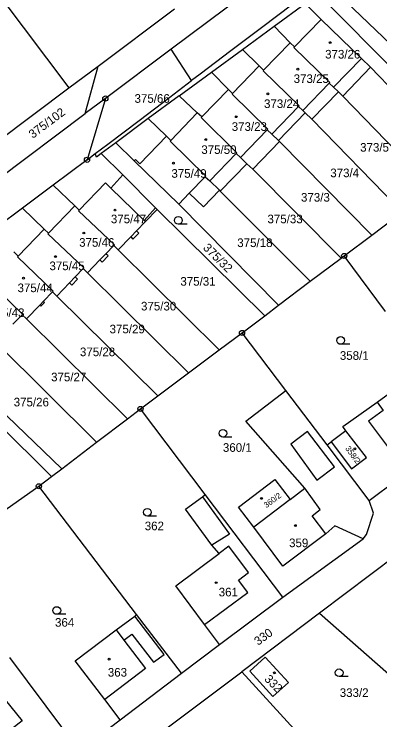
# Model space of a CAD drawing. Extents: x -737240 to -735272, y -1119606 to -1117878.
# Drawn here: x -736989.2 to -736917.1, y -1118456.3 to -1118317 of the extents above; entities that cross this region are included whole.
import ezdxf

# ---------------------------------------------------------------- set-up
doc = ezdxf.new("R2010")
doc.units = 0
for name, color, linetype in [('Level 1', 7, 'Continuous'), ('Level 18', 7, 'Continuous'), ('Level 19', 7, 'Continuous'), ('Level 25', 7, 'Continuous'), ('Level 4', 7, 'Continuous')]:
    doc.layers.add(name, color=color, linetype=linetype)

msp = doc.modelspace()

# ---------------------------------------------------------------- linework, layer by layer
at = {"layer": 'Level 1'}
for p, q in [((-736999.45, -1118303.57), (-736978.46, -1118331.58)), ((-736929.3, -1118313.03), (-736897.68, -1118344.81)), ((-736937.95, -1118319.4), (-736931.85, -1118314.93)), ((-736928.67, -1118318.05), (-736931.85, -1118314.93)), ((-736914.92, -1118323), (-736923.81, -1118314.54)), ((-736972.69, -1118327.26), (-736957.63, -1118315.98)), ((-736920.68, -1118325.74), (-736928.67, -1118318.05)), ((-736944.18, -1118323.97), (-736937.95, -1118319.4)), ((-736937.95, -1118319.4), (-736934.79, -1118322.65)), ((-736934.79, -1118322.65), (-736933.91, -1118323.49)), ((-736958.26, -1118323.95), (-736971.24, -1118333.67)), ((-736954.23, -1118330.14), (-736958.26, -1118323.95)), ((-736950.28, -1118328.45), (-736944.18, -1118323.97)), ((-736944.18, -1118323.97), (-736940.88, -1118327.25)), ((-736918.9, -1118327.46), (-736920.68, -1118325.74)), ((-736978.46, -1118331.58), (-736972.69, -1118327.26)), ((-736975.22, -1118336.65), (-736972.69, -1118327.26)), ((-736940.88, -1118327.25), (-736940.02, -1118328.09)), ((-736924.41, -1118333.18), (-736918.9, -1118327.46)), ((-736918.9, -1118327.46), (-736900.45, -1118346.92)), ((-736956.66, -1118333.12), (-736950.28, -1118328.45)), ((-736950.28, -1118328.45), (-736946.97, -1118331.87)), ((-736999.29, -1118347.19), (-736978.46, -1118331.58)), ((-736927.06, -1118330.62), (-736926.2, -1118331.45)), ((-736926.2, -1118331.45), (-736925.27, -1118332.35)), ((-736956.66, -1118333.12), (-736962.77, -1118337.61)), ((-736953.1, -1118336.49), (-736956.66, -1118333.12)), ((-736946.97, -1118331.87), (-736946.13, -1118332.7)), ((-736930.51, -1118337.77), (-736925.27, -1118332.35)), ((-736925.27, -1118332.35), (-736924.41, -1118333.18)), ((-736971.24, -1118333.67), (-736975.22, -1118336.65)), ((-736971.24, -1118333.67), (-736974.86, -1118345.75)), ((-736924.41, -1118333.18), (-736906.62, -1118351.59)), ((-736933.15, -1118335.22), (-736932.3, -1118336.05)), ((-736995.7, -1118351.99), (-736975.22, -1118336.65)), ((-736952.24, -1118337.31), (-736953.1, -1118336.49)), ((-736937.11, -1118341.96), (-736931.83, -1118336.5)), ((-736932.3, -1118336.05), (-736931.83, -1118336.5)), ((-736931.83, -1118336.5), (-736930.51, -1118337.77)), ((-736962.77, -1118337.61), (-736969.17, -1118342.44)), ((-736962.77, -1118337.61), (-736959.21, -1118341.1)), ((-736930.51, -1118337.77), (-736912.65, -1118356.11)), ((-736939.29, -1118339.86), (-736938.43, -1118340.68)), ((-736959.21, -1118341.1), (-736958.35, -1118341.93)), ((-736938.43, -1118340.68), (-736937.11, -1118341.96)), ((-736969.17, -1118342.44), (-736972.04, -1118344.53)), ((-736969.17, -1118342.44), (-736965.57, -1118345.97)), ((-736942.17, -1118347.63), (-736936.9, -1118342.17)), ((-736936.9, -1118342.17), (-736937.11, -1118341.96)), ((-736936.9, -1118342.17), (-736918.68, -1118360.64)), ((-736974.86, -1118345.75), (-736973.24, -1118344.54)), ((-736967.82, -1118348.75), (-736972.04, -1118344.53)), ((-736944.56, -1118345.32), (-736945.42, -1118344.49)), ((-736943.32, -1118346.52), (-736944.56, -1118345.32)), ((-736974.86, -1118345.75), (-736981.53, -1118350.74)), ((-736965.57, -1118345.97), (-736956.73, -1118354.48)), ((-736948.56, -1118351.95), (-736943.32, -1118346.52)), ((-736942.17, -1118347.63), (-736943.32, -1118346.52)), ((-736924.71, -1118365.16), (-736942.17, -1118347.63)), ((-736961.35, -1118355.22), (-736967.82, -1118348.75)), ((-736951.52, -1118349.09), (-736950.66, -1118349.92)), ((-736981.53, -1118350.74), (-736987.62, -1118355.3)), ((-736981.53, -1118350.74), (-736977.27, -1118354.85)), ((-736950.66, -1118349.92), (-736948.74, -1118351.78)), ((-736956.73, -1118354.48), (-736954.69, -1118352.37)), ((-736948.74, -1118351.78), (-736948.56, -1118351.95)), ((-736948.56, -1118351.95), (-736930.84, -1118369.72)), ((-736987.62, -1118355.3), (-736993.63, -1118359.8)), ((-736987.62, -1118355.3), (-736983.34, -1118359.42)), ((-736977.27, -1118354.85), (-736976.41, -1118355.68)), ((-736961.01, -1118355.56), (-736961.35, -1118355.22)), ((-736937.07, -1118374.45), (-736956.73, -1118354.48)), ((-736963.32, -1118357.94), (-736961.01, -1118355.56)), ((-736961.01, -1118355.56), (-736939.81, -1118376.54)), ((-736965.09, -1118359.76), (-736963.32, -1118357.94)), ((-736918.68, -1118360.64), (-736914.3, -1118357.35)), ((-736983.34, -1118359.42), (-736982.49, -1118360.26)), ((-736968.74, -1118363.52), (-736966.25, -1118360.96)), ((-736924.12, -1118364.72), (-736918.68, -1118360.64)), ((-736971.14, -1118364.29), (-736969.6, -1118362.69)), ((-736969.6, -1118362.69), (-736968.74, -1118363.52)), ((-736968.74, -1118363.52), (-736948.77, -1118383.27)), ((-736989.33, -1118363.93), (-736988.48, -1118364.76)), ((-736924.71, -1118365.16), (-736924.12, -1118364.72)), ((-736916, -1118375.67), (-736924.12, -1118364.72)), ((-736974.77, -1118368.07), (-736972.31, -1118365.51)), ((-736977.18, -1118368.84), (-736975.64, -1118367.23)), ((-736975.64, -1118367.23), (-736974.77, -1118368.07)), ((-736974.77, -1118368.07), (-736954.83, -1118387.81)), ((-736980.82, -1118372.63), (-736978.34, -1118370.05)), ((-736937.07, -1118374.45), (-736930.84, -1118369.72)), ((-736983.47, -1118373.67), (-736981.68, -1118371.8)), ((-736981.68, -1118371.8), (-736980.82, -1118372.63)), ((-736980.82, -1118372.63), (-736960.88, -1118392.34)), ((-736986.83, -1118377.16), (-736984.19, -1118374.41)), ((-736939.81, -1118376.54), (-736937.07, -1118374.45)), ((-736989.48, -1118378.18), (-736987.69, -1118376.33)), ((-736987.69, -1118376.33), (-736986.83, -1118377.16)), ((-736986.83, -1118377.16), (-736966.9, -1118396.87)), ((-736944.28, -1118379.91), (-736939.81, -1118376.54)), ((-736948.77, -1118383.27), (-736944.28, -1118379.91)), ((-736935.64, -1118391.29), (-736944.28, -1118379.91)), ((-736992.88, -1118381.72), (-736972.96, -1118401.48)), ((-736954.83, -1118387.81), (-736948.77, -1118383.27)), ((-737003.07, -1118387.26), (-736981.84, -1118408.25)), ((-736979.85, -1118406.73), (-737000.02, -1118387.41)), ((-736960.88, -1118392.34), (-736954.83, -1118387.81)), ((-736927.5, -1118402.01), (-736935.64, -1118391.29)), ((-736964.32, -1118394.91), (-736960.88, -1118392.34)), ((-736966.9, -1118396.87), (-736964.32, -1118394.91)), ((-736951.57, -1118411.77), (-736964.32, -1118394.91)), ((-736972.96, -1118401.48), (-736966.9, -1118396.87)), ((-736923.79, -1118399.2), (-736926.7, -1118401.41)), ((-736919.2, -1118412.94), (-736903.3, -1118401.09)), ((-736979.85, -1118406.73), (-736972.96, -1118401.48)), ((-736927.5, -1118402.01), (-736926.7, -1118401.41)), ((-736919.2, -1118412.94), (-736927.5, -1118402.01)), ((-736981.84, -1118408.25), (-736979.85, -1118406.73)), ((-736984.36, -1118410.16), (-736981.84, -1118408.25)), ((-736965.09, -1118435.44), (-736984.36, -1118410.16)), ((-736934.79, -1118412.78), (-736931.86, -1118410.55)), ((-736952.08, -1118412.23), (-736951.57, -1118411.77)), ((-736936.25, -1118432.03), (-736951.57, -1118411.77)), ((-736934.79, -1118412.78), (-736941.96, -1118418.26)), ((-736936.25, -1118432.03), (-736920.41, -1118420.54)), ((-736948.82, -1118423.44), (-736950.25, -1118421.8)), ((-736913.81, -1118423.79), (-736929.02, -1118435.23)), ((-736948.72, -1118441.4), (-736936.25, -1118432.03)), ((-736969.11, -1118438.52), (-736965.45, -1118435.77)), ((-736965.45, -1118435.77), (-736965.09, -1118435.44)), ((-736956.24, -1118447.04), (-736965.09, -1118435.44)), ((-736929.02, -1118435.23), (-736944.35, -1118446.76)), ((-736929.02, -1118435.23), (-736908.47, -1118453.26)), ((-736948.72, -1118441.4), (-736951.66, -1118437.46)), ((-736956.24, -1118447.04), (-736948.72, -1118441.4)), ((-736979.45, -1118458.24), (-736990.06, -1118443.96)), ((-736968.31, -1118456.22), (-736956.24, -1118447.04)), ((-736964.62, -1118461.95), (-736944.35, -1118446.76)), ((-736944.35, -1118446.76), (-736930.57, -1118461.8)), ((-736968.31, -1118456.22), (-736971.37, -1118452.22))]:
    msp.add_line(p, q, dxfattribs=at)
for points in [[(-736875, -1118261.5), (-736892.05, -1118274.35), (-736933.2, -1118305.18), (-736958.26, -1118323.95)], [(-736870.36, -1118266.74), (-736874.61, -1118269.96), (-736880.65, -1118274.52), (-736886.84, -1118279.2), (-736892.27, -1118283.31), (-736898.46, -1118287.98), (-736904.5, -1118292.55), (-736910.54, -1118297.11), (-736916.59, -1118301.68), (-736922.63, -1118306.25), (-736928.81, -1118310.93), (-736934.25, -1118315.04), (-736940.43, -1118319.71), (-736946.48, -1118324.28), (-736952.51, -1118328.85), (-736954.23, -1118330.14)], [(-736933.91, -1118323.49), (-736934.04, -1118323.62), (-736926.93, -1118330.49), (-736927.06, -1118330.62)], [(-736940.02, -1118328.09), (-736940.14, -1118328.22), (-736933.03, -1118335.09), (-736933.15, -1118335.22)], [(-736973.24, -1118344.54), (-736970.78, -1118342.65), (-736964.6, -1118337.98), (-736958.55, -1118333.41), (-736954.23, -1118330.14)], [(-736946.13, -1118332.7), (-736946.25, -1118332.83), (-736939.16, -1118339.73), (-736939.29, -1118339.86)], [(-736945.42, -1118344.49), (-736945.3, -1118344.36), (-736952.37, -1118337.44), (-736952.24, -1118337.31)], [(-736958.35, -1118341.93), (-736958.47, -1118342.06), (-736951.4, -1118348.96), (-736951.52, -1118349.09)], [(-736972.04, -1118344.53), (-736972.96, -1118345.22), (-736973.24, -1118344.54)], [(-736954.69, -1118352.37), (-736951.91, -1118355.06), (-736948.74, -1118351.78)], [(-736976.41, -1118355.68), (-736976.54, -1118355.83), (-736969.46, -1118362.54), (-736969.6, -1118362.69)], [(-736982.49, -1118360.26), (-736982.59, -1118360.38), (-736975.5, -1118367.1), (-736975.64, -1118367.23)], [(-736966.25, -1118360.96), (-736965.8, -1118361.4), (-736964.64, -1118360.2), (-736965.09, -1118359.76)], [(-736988.48, -1118364.76), (-736988.6, -1118364.89), (-736981.54, -1118371.66), (-736981.68, -1118371.8)], [(-736972.31, -1118365.51), (-736971.85, -1118365.95), (-736970.67, -1118364.73), (-736971.14, -1118364.29)], [(-736930.84, -1118369.72), (-736928.8, -1118368.16), (-736924.71, -1118365.16)], [(-736994.51, -1118369.32), (-736994.65, -1118369.46), (-736987.56, -1118376.19), (-736987.69, -1118376.33)], [(-736978.34, -1118370.05), (-736977.88, -1118370.49), (-736976.72, -1118369.29), (-736977.18, -1118368.84)], [(-736984.19, -1118374.41), (-736983.95, -1118374.64), (-736983.23, -1118373.9), (-736983.47, -1118373.67)], [(-736917.59, -1118393.6), (-736912.02, -1118389.49), (-736905.11, -1118398.68)], [(-736931.86, -1118410.55), (-736943.53, -1118397.29), (-736935.64, -1118391.29)], [(-736923.79, -1118399.2), (-736924.4, -1118398.4), (-736917.59, -1118393.6)], [(-736926.7, -1118401.41), (-736922.65, -1118406.73), (-736919.73, -1118404.51), (-736923.79, -1118399.2)], [(-736941.96, -1118418.26), (-736945, -1118414.27), (-736937.8, -1118408.84), (-736934.79, -1118412.78)], [(-736990.89, -1118414.78), (-736990.62, -1118414.58), (-736984.36, -1118410.16)], [(-736950.25, -1118421.8), (-736955.45, -1118414.66), (-736952.08, -1118412.23)], [(-736920.41, -1118420.54), (-736919.71, -1118419.66), (-736918.36, -1118415.46), (-736919.2, -1118412.94)], [(-736920.41, -1118420.54), (-736925.97, -1118418), (-736927.75, -1118419.53)], [(-736927.75, -1118419.53), (-736936.2, -1118425.9), (-736941.96, -1118418.26)], [(-736951.66, -1118437.46), (-736957.33, -1118429.8), (-736948.82, -1118423.44)], [(-736971.37, -1118452.22), (-736977.23, -1118444.61), (-736969.11, -1118438.52)], [(-736938.22, -1118451.66), (-736942.74, -1118446.62), (-736939.7, -1118443.85), (-736935.13, -1118448.85), (-736938.22, -1118451.66)], [(-736979.45, -1118458.24), (-736977.57, -1118459.56), (-736975.27, -1118460.32), (-736972.91, -1118459.71), (-736968.31, -1118456.22)]]:
    msp.add_lwpolyline(points, dxfattribs=at)
at = {"layer": 'Level 25'}
for p, q in [((-736955.078, -1118358.46), (-736956.86, -1118358.46)), ((-736923.028, -1118382.16), (-736924.81, -1118382.16)), ((-736946.268, -1118400.46), (-736948.05, -1118400.46)), ((-736961.178, -1118416.04), (-736962.96, -1118416.04)), ((-736979.038, -1118435.43), (-736980.82, -1118435.43)), ((-736923.338, -1118447.72), (-736925.12, -1118447.72))]:
    msp.add_line(p, q, dxfattribs=at)
for centre, major_axis, ratio in [((-736926.89, -1118322.64), (0.18, 0), 0.9848078), ((-736933.27, -1118327.88), (0.18, 0), 0.9848078), ((-736939.16, -1118332.74), (0.18, 0), 0.9848078), ((-736971.24, -1118333.67), (0.516, 0), 0.9848078), ((-736971.24, -1118333.67), (0.0375, 0), 0.9848078), ((-736945.42, -1118337.26), (0.18, 0), 0.9848078), ((-736951.44, -1118341.77), (0.18, 0), 0.9848078), ((-736974.86, -1118345.75), (0.516, 0), 0.9848078), ((-736974.86, -1118345.75), (0.0375, 0), 0.9848078), ((-736957.82, -1118346.41), (0.18, 0), 0.9848078), ((-736969.34, -1118355.68), (0.18, 0), 0.9848078), ((-736956.86, -1118357.704), (0.764, 0), 0.9894236), ((-736975.48, -1118360.2), (0.18, 0), 0.9848078), ((-736981.08, -1118364.86), (0.18, 0), 0.9848078), ((-736924.12, -1118364.72), (0.516, 0), 0.9848078), ((-736924.12, -1118364.72), (0.0375, 0), 0.9848078), ((-736987.38, -1118369.1), (0.18, 0), 0.9848078), ((-736944.28, -1118379.91), (0.516, 0), 0.9848078), ((-736944.28, -1118379.91), (0.0375, 0), 0.9848078), ((-736924.81, -1118381.404), (0.764, 0), 0.9894236), ((-736964.32, -1118394.91), (0.516, 0), 0.9848078), ((-736964.32, -1118394.91), (0.0375, 0), 0.9848078), ((-736948.05, -1118399.704), (0.764, 0), 0.9894236), ((-736922, -1118402.77), (0.18, 0), 0.9848078), ((-736984.36, -1118410.16), (0.516, 0), 0.9848078), ((-736984.36, -1118410.16), (0.0375, 0), 0.9848078), ((-736940.44, -1118412.56), (0.18, 0), 0.9848078), ((-736962.96, -1118415.284), (0.764, 0), 0.9894236), ((-736933.75, -1118417.92), (0.18, 0), 0.9848078), ((-736949.37, -1118429.18), (0.18, 0), 0.9848078), ((-736980.82, -1118434.674), (0.764, 0), 0.9894236), ((-736970.52, -1118444.28), (0.18, 0), 0.9848078), ((-736937.88, -1118446.98), (-0.095, 0.153), 0.9848078), ((-736925.12, -1118446.964), (0.764, 0), 0.9894236)]:
    msp.add_ellipse(centre, major_axis=major_axis, ratio=ratio, dxfattribs=at)
at = {"layer": 'Level 4'}
for p, q in [((-736928.67, -1118318.05), (-736933.91, -1118323.49)), ((-736934.79, -1118322.65), (-736940.02, -1118328.09)), ((-736926.2, -1118331.45), (-736920.68, -1118325.74)), ((-736940.88, -1118327.25), (-736946.13, -1118332.7)), ((-736932.3, -1118336.05), (-736927.06, -1118330.62)), ((-736952.24, -1118337.31), (-736946.97, -1118331.87)), ((-736938.43, -1118340.68), (-736933.15, -1118335.22)), ((-736958.35, -1118341.93), (-736953.1, -1118336.49)), ((-736944.56, -1118345.32), (-736939.29, -1118339.86)), ((-736950.66, -1118349.92), (-736945.42, -1118344.49)), ((-736967.82, -1118348.75), (-736970.15, -1118351.35)), ((-736951.52, -1118349.09), (-736954.69, -1118352.37)), ((-736963.56, -1118357.7), (-736970.15, -1118351.35)), ((-736982.49, -1118360.26), (-736977.27, -1118354.85)), ((-736961.35, -1118355.22), (-736963.56, -1118357.7)), ((-736963.32, -1118357.94), (-736963.56, -1118357.7)), ((-736983.34, -1118359.42), (-736988.48, -1118364.76)), ((-736966.25, -1118360.96), (-736965.09, -1118359.76)), ((-736972.31, -1118365.51), (-736971.14, -1118364.29)), ((-736978.34, -1118370.05), (-736977.18, -1118368.84)), ((-736983.47, -1118373.67), (-736984.19, -1118374.41)), ((-736969.11, -1118438.52), (-736967.57, -1118440.54))]:
    msp.add_line(p, q, dxfattribs=at)
for points in [[(-736959.21, -1118341.1), (-736964.46, -1118346.55), (-736965.32, -1118345.71), (-736965.57, -1118345.97)], [(-736970.15, -1118351.35), (-736971.23, -1118350.31), (-736976.41, -1118355.68)], [(-736917.59, -1118393.6), (-736916.41, -1118395.2), (-736919.32, -1118397.34), (-736913.6, -1118404.95), (-736905.11, -1118398.68)], [(-736929.52, -1118408.95), (-736926.06, -1118406.31), (-736931.37, -1118399.34), (-736934.65, -1118401.84), (-736929.52, -1118408.95)], [(-736927.75, -1118419.53), (-736930.46, -1118415.99), (-736928.85, -1118414.76), (-736931.86, -1118410.55)], [(-736952.08, -1118412.23), (-736946.74, -1118419.63), (-736950.25, -1118421.8)], [(-736951.66, -1118437.46), (-736943.14, -1118431.15), (-736944.95, -1118428.69), (-736943, -1118427.15), (-736946.87, -1118421.99), (-736948.82, -1118423.44)], [(-736967.57, -1118440.54), (-736966.04, -1118439.37), (-736961.73, -1118444.84), (-736959.63, -1118443.33), (-736965.45, -1118435.77)], [(-736967.57, -1118440.54), (-736963.34, -1118446.11), (-736971.37, -1118452.22)], [(-736996.87, -1118466.23), (-737002.59, -1118458.71), (-736994.28, -1118452.46), (-736992.2, -1118450.9), (-736987.69, -1118456.43), (-736989.75, -1118458.09), (-736988.29, -1118459.9), (-736996.87, -1118466.23)]]:
    msp.add_lwpolyline(points, dxfattribs=at)

# ---------------------------------------------------------------- texts
at = {"layer": 'Level 18'}
for s, p in [('375/66', (-736965.49, -1118334.51)), ('373/5', (-736920.975, -1118344.15)), ('373/4', (-736926.865, -1118349.19)), ('373/3', (-736932.645, -1118354.01)), ('375/33', (-736939.26, -1118358.28)), ('375/18', (-736945.22, -1118362.97)), ('375/31', (-736956.44, -1118370.59)), ('375/30', (-736964.21, -1118375.48)), ('375/29', (-736970.41, -1118379.99)), ('375/28', (-736976.26, -1118384.5)), ('358/1', (-736924.975, -1118385.22)), ('375/27', (-736981.95, -1118389.46)), ('375/26', (-736989.33, -1118394.41)), ('360/1', (-736948.055, -1118403.37)), ('362', (-736963.475, -1118418.84)), ('364', (-736981.175, -1118437.87)), ('333/2', (-736925, -1118451.73))]:
    msp.add_text(s, height=1.7, dxfattribs=at).set_placement(p)
for s, rotation, p in [('375/102', 36.84177, (-736985.57, -1118341.63)), ('375/32', 315.28989, (-736952.098, -1118363.264)), ('330', 36.13689, (-736941.11, -1118441.658))]:
    msp.add_text(s, height=1.7, rotation=rotation, dxfattribs=at).set_placement(p)
at = {"layer": 'Level 19'}
for s, p in [('373/26', (-736927.885, -1118325.78)), ('373/25', (-736934.095, -1118330.6)), ('373/24', (-736939.935, -1118335.54)), ('373/23', (-736946.315, -1118340.05)), ('375/50', (-736952.315, -1118344.6)), ('375/49', (-736958.215, -1118349.3)), ('375/47', (-736970.155, -1118358.28)), ('375/46', (-736976.415, -1118362.91)), ('375/45', (-736982.275, -1118367.53)), ('375/44', (-736988.575, -1118371.87)), ('375/43', (-736994.155, -1118376.77)), ('359', (-736935, -1118422.18)), ('361', (-736948.88, -1118431.89)), ('363', (-736970.76, -1118447.72))]:
    msp.add_text(s, height=1.7, dxfattribs=at).set_placement(p)
for s, height, rotation, p in [('358/2', 1.14, 306.12672, (-736923.972, -1118402.731)), ('360/2', 1.14, 36.6561, (-736939.478, -1118414.509)), ('332', 1.7, 315, (-736939.988, -1118448.342))]:
    msp.add_text(s, height=height, rotation=rotation, dxfattribs=at).set_placement(p)

doc.saveas('drawing.dxf')
